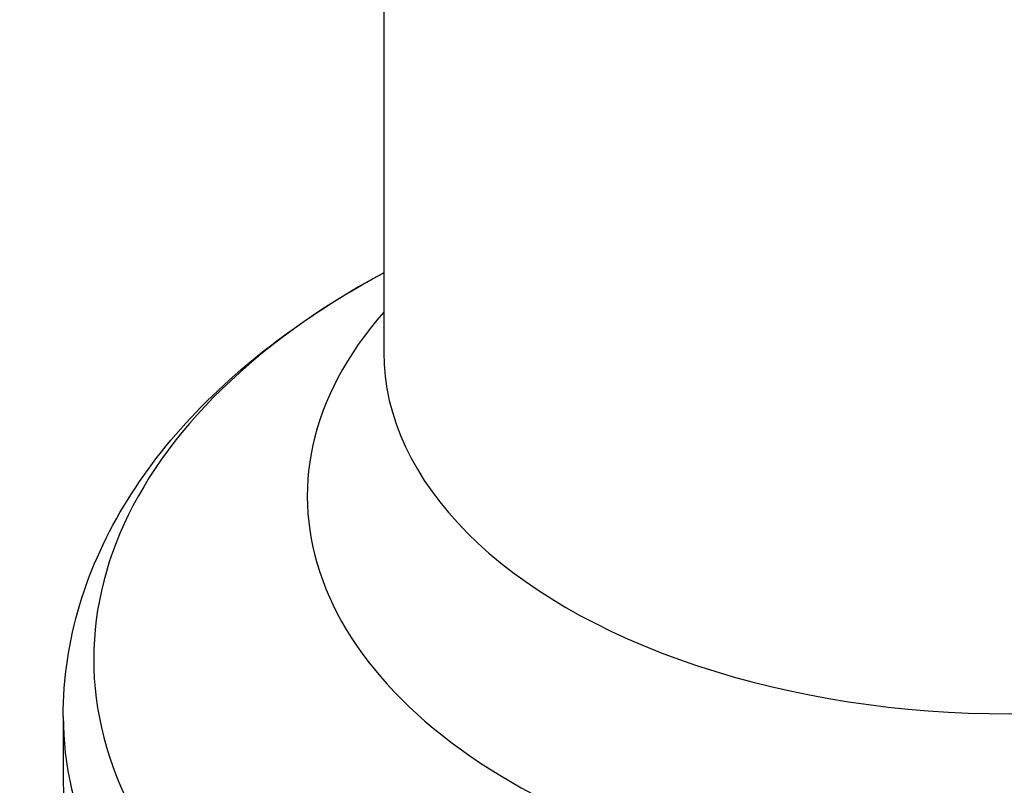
# Model space of a CAD drawing. Header units: millimetres. Extents: x 0 to 4378, y 0 to 2397.
# Tile 629 of 656: x 2676 to 2738, y 1571 to 1619. Entities that reach past the tile are written whole.
import ezdxf

# ---------------------------------------------------------------- set-up
doc = ezdxf.new("R2010")
doc.units = ezdxf.units.MM
doc.header["$LTSCALE"] = 0.2
doc.layers.add('01_Object Line', color=4, linetype='Continuous')

# ---------------------------------------------------------------- blocks, each defined once
blk = doc.blocks.new('Blk$A18R2-0W24D')
for p, q in [((-39, 1006.077), (-39, 738.801)), ((-59, 716.118), (-59, 712.035))]:
    blk.add_line(p, q)
for centre, major_axis, start_param, end_param in [((0, 719.701), (-57.092, 0), 5.464399, 10.243564), ((0, 729.844), (-43.77, 0), 5.811978, 9.895986), ((0, 738.801), (-39, 0), 0, 3.141593), ((0, 716.118), (-59, 0), 0, 3.141593), ((0, 712.035), (-59, 0), 0, 3.141593)]:
    blk.add_ellipse(centre, major_axis=major_axis, ratio=0.57735, start_param=start_param, end_param=end_param)
blk.add_open_spline([(-59, 716.118), (-59, 718.47), (-58.645, 720.82), (-57.279, 725.358), (-56.27, 727.546), (-53.705, 731.676), (-52.149, 733.621), (-48.584, 737.246), (-46.574, 738.928), (-42.689, 741.654), (-40.893, 742.755), (-39, 743.775)], degree=3, knots=[2.3561945, 2.3561945, 2.3561945, 2.3561945, 2.5283284, 2.5283284, 2.7004623, 2.7004623, 2.8725962, 2.8725962, 3.0447301, 3.0447301, 3.1762725, 3.1762725, 3.1762725, 3.1762725])

msp = doc.modelspace()

# ---------------------------------------------------------------- block references
at = {"layer": '01_Object Line'}
msp.add_blockref('Blk$A18R2-0W24D', (2737.807, 859.146), dxfattribs=at)

doc.saveas('drawing.dxf')
